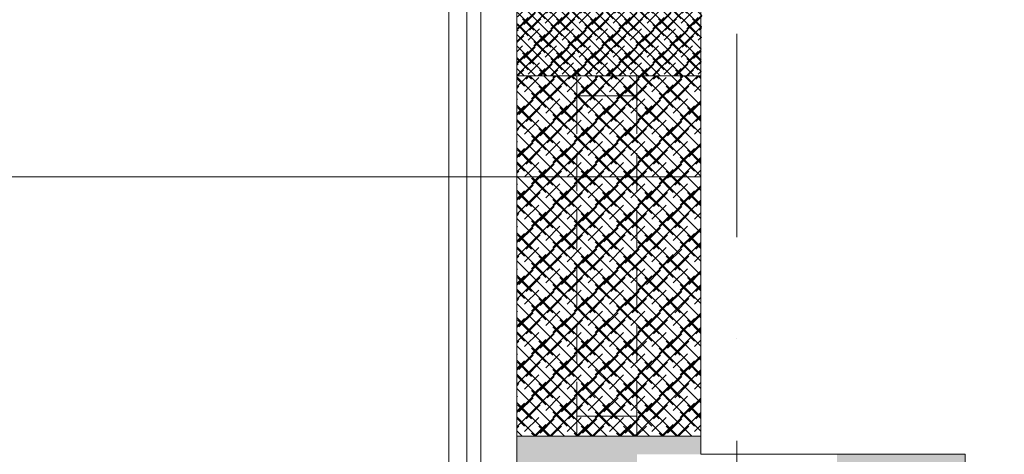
# Model space of a CAD drawing. Header units: millimetres. Extents: x -916886 to 3713765, y -2985421 to 1675785.
# Tile 242 of 656: x 4209 to 6668, y 28150 to 29235. Entities that reach past the tile are written whole.
import ezdxf
from ezdxf.enums import TextEntityAlignment as Align

# ---------------------------------------------------------------- set-up
doc = ezdxf.new("R2010")
doc.units = ezdxf.units.MM
for name, pattern in [('CENTERX2', [101.6, 63.5, -12.7, 12.7, -12.7]), ('DASHDOT', [25.4, 12.7, -6.35, 0, -6.35]), ('HIDDEN', [9.525, 6.35, -3.175])]:
    doc.linetypes.add(name, pattern=pattern)
for name, color, linetype, lineweight in [('A99_N_kce-rez-sil', 6, 'Continuous', 18), ('A99_N_kce-rez-ten', 1, 'Continuous', 9), ('A99_N_osy', 1, 'CENTERX2', 9), ('A99_N_sraf', 252, 'Continuous', 0), ('A99_N_sraf @ 200 VP1', 252, 'Continuous', 0), ('A99_N_sraf @ 200 VP10', 252, 'Continuous', 0), ('A99_N_sraf @ 200 VP11', 252, 'Continuous', 0), ('A99_N_sraf @ 200 VP12', 252, 'Continuous', 0), ('A99_N_sraf @ 200 VP13', 252, 'Continuous', 0), ('A99_N_sraf @ 200 VP14', 252, 'Continuous', 0), ('A99_N_sraf @ 200 VP15', 252, 'Continuous', 0), ('A99_N_sraf @ 200 VP16', 252, 'Continuous', 0), ('A99_N_sraf @ 200 VP17', 252, 'Continuous', 0), ('A99_N_sraf @ 200 VP18', 252, 'Continuous', 0), ('A99_N_sraf @ 200 VP19', 252, 'Continuous', 0), ('A99_N_sraf @ 200 VP2', 252, 'Continuous', 0), ('A99_N_sraf @ 200 VP20', 252, 'Continuous', 0), ('A99_N_sraf @ 200 VP21', 252, 'Continuous', 0), ('A99_N_sraf @ 200 VP22', 252, 'Continuous', 0), ('A99_N_sraf @ 200 VP23', 252, 'Continuous', 0), ('A99_N_sraf @ 200 VP24', 252, 'Continuous', 0), ('A99_N_sraf @ 200 VP25', 252, 'Continuous', 0), ('A99_N_sraf @ 200 VP26', 252, 'Continuous', 0), ('A99_N_sraf @ 200 VP27', 252, 'Continuous', 0), ('A99_N_sraf @ 200 VP28', 252, 'Continuous', 0), ('A99_N_sraf @ 200 VP3', 252, 'Continuous', 0), ('A99_N_sraf @ 200 VP31', 252, 'Continuous', 0), ('A99_N_sraf @ 200 VP32', 252, 'Continuous', 0), ('A99_N_sraf @ 200 VP33', 252, 'Continuous', 0), ('A99_N_sraf @ 200 VP34', 252, 'Continuous', 0), ('A99_N_sraf @ 200 VP35', 252, 'Continuous', 0), ('A99_N_sraf @ 200 VP36', 252, 'Continuous', 0), ('A99_N_sraf @ 200 VP37', 252, 'Continuous', 0), ('A99_N_sraf @ 200 VP38', 252, 'Continuous', 0), ('A99_N_sraf @ 200 VP39', 252, 'Continuous', 0), ('A99_N_sraf @ 200 VP4', 252, 'Continuous', 0), ('A99_N_sraf @ 200 VP40', 252, 'Continuous', 0), ('A99_N_sraf @ 200 VP41', 252, 'Continuous', 0), ('A99_N_sraf @ 200 VP42', 252, 'Continuous', 0), ('A99_N_sraf @ 200 VP43', 252, 'Continuous', 0), ('A99_N_sraf @ 200 VP44', 252, 'Continuous', 0), ('A99_N_sraf @ 200 VP45', 252, 'Continuous', 0), ('A99_N_sraf @ 200 VP47', 252, 'Continuous', 0), ('A99_N_sraf @ 200 VP48', 252, 'Continuous', 0), ('A99_N_sraf @ 200 VP49', 252, 'Continuous', 0), ('A99_N_sraf @ 200 VP50', 252, 'Continuous', 0), ('A99_N_sraf @ 200 VP6', 252, 'Continuous', 0), ('A99_N_sraf @ 200 VP7', 252, 'Continuous', 0), ('A99_N_sraf @ 200 VP8', 252, 'Continuous', 0), ('A99_N_sraf @ 200 VP9', 252, 'Continuous', 0), ('A99_N_sraf @ 200 VPModel', 252, 'Continuous', 0), ('A99_N_sraf @ 50 (1)', 252, 'Continuous', 0), ('A99_N_znaceni 200', 5, 'Continuous', 5), ('A99_S_kce-demolice', 30, 'Continuous', 20), ('A99_S_kce-rez-sil', 7, 'Continuous', 15), ('A99_S_sloupy', 7, 'Continuous', 5), ('A99_S_sraf', 252, 'Continuous', 9), ('A99_S_sraf @ 200 VP1', 252, 'Continuous', 9), ('A99_S_sraf @ 200 VP10', 252, 'Continuous', 9), ('A99_S_sraf @ 200 VP11', 252, 'Continuous', 9), ('A99_S_sraf @ 200 VP12', 252, 'Continuous', 9), ('A99_S_sraf @ 200 VP13', 252, 'Continuous', 9), ('A99_S_sraf @ 200 VP14', 252, 'Continuous', 9), ('A99_S_sraf @ 200 VP15', 252, 'Continuous', 9), ('A99_S_sraf @ 200 VP16', 252, 'Continuous', 9), ('A99_S_sraf @ 200 VP17', 252, 'Continuous', 9), ('A99_S_sraf @ 200 VP18', 252, 'Continuous', 9), ('A99_S_sraf @ 200 VP19', 252, 'Continuous', 9), ('A99_S_sraf @ 200 VP2', 252, 'Continuous', 9), ('A99_S_sraf @ 200 VP20', 252, 'Continuous', 9), ('A99_S_sraf @ 200 VP21', 252, 'Continuous', 9), ('A99_S_sraf @ 200 VP22', 252, 'Continuous', 9), ('A99_S_sraf @ 200 VP23', 252, 'Continuous', 9), ('A99_S_sraf @ 200 VP24', 252, 'Continuous', 9), ('A99_S_sraf @ 200 VP25', 252, 'Continuous', 9), ('A99_S_sraf @ 200 VP26', 252, 'Continuous', 9), ('A99_S_sraf @ 200 VP27', 252, 'Continuous', 9), ('A99_S_sraf @ 200 VP28', 252, 'Continuous', 9), ('A99_S_sraf @ 200 VP3', 252, 'Continuous', 9), ('A99_S_sraf @ 200 VP31', 252, 'Continuous', 9), ('A99_S_sraf @ 200 VP32', 252, 'Continuous', 9), ('A99_S_sraf @ 200 VP33', 252, 'Continuous', 9), ('A99_S_sraf @ 200 VP34', 252, 'Continuous', 9), ('A99_S_sraf @ 200 VP35', 252, 'Continuous', 9), ('A99_S_sraf @ 200 VP36', 252, 'Continuous', 9), ('A99_S_sraf @ 200 VP37', 252, 'Continuous', 9), ('A99_S_sraf @ 200 VP38', 252, 'Continuous', 9), ('A99_S_sraf @ 200 VP39', 252, 'Continuous', 9), ('A99_S_sraf @ 200 VP4', 252, 'Continuous', 9), ('A99_S_sraf @ 200 VP40', 252, 'Continuous', 9), ('A99_S_sraf @ 200 VP41', 252, 'Continuous', 9), ('A99_S_sraf @ 200 VP42', 252, 'Continuous', 9), ('A99_S_sraf @ 200 VP43', 252, 'Continuous', 9), ('A99_S_sraf @ 200 VP44', 252, 'Continuous', 9), ('A99_S_sraf @ 200 VP45', 252, 'Continuous', 9), ('A99_S_sraf @ 200 VP47', 252, 'Continuous', 9), ('A99_S_sraf @ 200 VP48', 252, 'Continuous', 9), ('A99_S_sraf @ 200 VP49', 252, 'Continuous', 9), ('A99_S_sraf @ 200 VP50', 252, 'Continuous', 9), ('A99_S_sraf @ 200 VP6', 252, 'Continuous', 9), ('A99_S_sraf @ 200 VP7', 252, 'Continuous', 9), ('A99_S_sraf @ 200 VP8', 252, 'Continuous', 9), ('A99_S_sraf @ 200 VP9', 252, 'Continuous', 9), ('A99_S_sraf @ 200 VPModel', 252, 'Continuous', 9), ('A99_S_sraf @ 50 (1)', 252, 'Continuous', 9)]:
    doc.layers.add(name, color=color, linetype=linetype, lineweight=lineweight)
doc.styles.add('A99_popis', font='isocpeur.ttf')
doc.linetypes.add('IZOLACE', pattern='A,0.00254,-2.54,[134,ltypeshp.shx,S=2.54,R=0,X=-2.54,Y=0],-5.08,[134,ltypeshp.shx,S=2.54,R=180,X=2.54,Y=0],-2.54', length=10.16254)
pattern_1 = [(45, (0, 0), (-53.033, 53.033), []), (45, (35.355, 0), (-53.033, 53.033), []), (135, (60.03, 7), (-53.033, -53.033), [50, -25]), (135, (77.71, 24.675), (-53.033, -53.033), [50, -25])]
pattern_2 = [(315, (0, 0), (53.033, 53.033), []), (315, (8e-15, -35.355), (53.033, 53.033), []), (45, (7, -60.03), (-53.033, 53.033), [50, -25]), (45, (24.675, -77.71), (-53.033, 53.033), [50, -25])]
pattern_3 = [(135, (0, 0), (-53.033, -53.033), []), (135, (-2e-14, 35.355), (-53.033, -53.033), []), (225, (-7, 60.03), (53.033, -53.033), [50, -25]), (225, (-24.675, 77.71), (53.033, -53.033), [50, -25])]
pattern_4 = [(45, (0, 0), (-42.42641, 42.42641), []), (45, (28.284, 0), (-42.42641, 42.42641), []), (135, (48.024, 5.6), (-42.42641, -42.42641), [40, -20]), (135, (62.166, 19.74), (-42.42641, -42.42641), [40, -20])]
pattern_5 = [(315, (0, 0), (42.42641, 42.42641), []), (315, (6e-15, -28.284), (42.42641, 42.42641), []), (45, (5.6, -48.024), (-42.42641, 42.42641), [40, -20]), (45, (19.74, -62.166), (-42.42641, 42.42641), [40, -20])]
pattern_6 = [(135, (0, 0), (-42.42641, -42.42641), []), (135, (-1e-14, 28.284), (-42.42641, -42.42641), []), (225, (-5.6, 48.024), (42.42641, -42.42641), [40, -20]), (225, (-19.74, 62.166), (42.42641, -42.42641), [40, -20])]

# ---------------------------------------------------------------- blocks, each defined once
blk = doc.blocks.new('*U98')
at = {"color": 0}
blk.add_line((4.436, -0.005), (19.134, -0.005), dxfattribs=at)
at = {"color": 0, "linetype": 'ByBlock', "style": 'A99_popis', "width": 0.953108}
blk.add_attdef('SKLADBA', text='', height=3, rotation=0.0103, dxfattribs=at).set_placement((-2.863, -1.506), (2.855, -1.505), align=Align.FIT)
blk = doc.blocks.new('*U2395')
at = {"layer": 'A99_N_sraf @ 200 VP1', "linetype": 'Continuous', "lineweight": 0, "transparency": 33554687}
h = blk.add_hatch(dxfattribs=at)
h.set_pattern_fill('ZDIVO-PLYNOSILIK', color=150, scale=25)
h.set_pattern_definition(pattern_1)
h.paths.add_polyline_path([(5450, 29095), (5910, 29095), (5910, 28195), (5450, 28195)])
at = {"layer": 'A99_N_sraf @ 200 VP10', "linetype": 'Continuous', "lineweight": 0, "transparency": 33554687}
h = blk.add_hatch(dxfattribs=at)
h.set_pattern_fill('ZDIVO-PLYNOSILIK', color=150, scale=25)
h.set_pattern_definition(pattern_1)
h.paths.add_polyline_path([(5450, 29095), (5910, 29095), (5910, 28195), (5450, 28195)])
at = {"layer": 'A99_N_sraf @ 200 VP11', "linetype": 'Continuous', "lineweight": 0, "transparency": 33554687}
h = blk.add_hatch(dxfattribs=at)
h.set_pattern_fill('ZDIVO-PLYNOSILIK', color=150, scale=25)
h.set_pattern_definition(pattern_2)
h.paths.add_polyline_path([(5450, 29095), (5910, 29095), (5910, 28195), (5450, 28195)])
at = {"layer": 'A99_N_sraf @ 200 VP12', "linetype": 'Continuous', "lineweight": 0, "transparency": 33554687}
h = blk.add_hatch(dxfattribs=at)
h.set_pattern_fill('ZDIVO-PLYNOSILIK', color=150, scale=25)
h.set_pattern_definition(pattern_1)
h.paths.add_polyline_path([(5450, 29095), (5910, 29095), (5910, 28195), (5450, 28195)])
at = {"layer": 'A99_N_sraf @ 200 VP13', "linetype": 'Continuous', "lineweight": 0, "transparency": 33554687}
h = blk.add_hatch(dxfattribs=at)
h.set_pattern_fill('ZDIVO-PLYNOSILIK', color=150, scale=25)
h.set_pattern_definition(pattern_1)
h.paths.add_polyline_path([(5450, 29095), (5910, 29095), (5910, 28195), (5450, 28195)])
at = {"layer": 'A99_N_sraf @ 200 VP14', "linetype": 'Continuous', "lineweight": 0, "transparency": 33554687}
h = blk.add_hatch(dxfattribs=at)
h.set_pattern_fill('ZDIVO-PLYNOSILIK', color=150, scale=25)
h.set_pattern_definition(pattern_2)
h.paths.add_polyline_path([(5450, 29095), (5910, 29095), (5910, 28195), (5450, 28195)])
at = {"layer": 'A99_N_sraf @ 200 VP15', "linetype": 'Continuous', "lineweight": 0, "transparency": 33554687}
h = blk.add_hatch(dxfattribs=at)
h.set_pattern_fill('ZDIVO-PLYNOSILIK', color=150, scale=25)
h.set_pattern_definition(pattern_1)
h.paths.add_polyline_path([(5450, 29095), (5910, 29095), (5910, 28195), (5450, 28195)])
at = {"layer": 'A99_N_sraf @ 200 VP16', "linetype": 'Continuous', "lineweight": 0, "transparency": 33554687}
h = blk.add_hatch(dxfattribs=at)
h.set_pattern_fill('ZDIVO-PLYNOSILIK', color=150, scale=25)
h.set_pattern_definition(pattern_3)
h.paths.add_polyline_path([(5450, 29095), (5910, 29095), (5910, 28195), (5450, 28195)])
at = {"layer": 'A99_N_sraf @ 200 VP17', "linetype": 'Continuous', "lineweight": 0, "transparency": 33554687}
h = blk.add_hatch(dxfattribs=at)
h.set_pattern_fill('ZDIVO-PLYNOSILIK', color=150, scale=25)
h.set_pattern_definition(pattern_2)
h.paths.add_polyline_path([(5450, 29095), (5910, 29095), (5910, 28195), (5450, 28195)])
at = {"layer": 'A99_N_sraf @ 200 VP18', "linetype": 'Continuous', "lineweight": 0, "transparency": 33554687}
h = blk.add_hatch(dxfattribs=at)
h.set_pattern_fill('ZDIVO-PLYNOSILIK', color=150, scale=25)
h.set_pattern_definition(pattern_1)
h.paths.add_polyline_path([(5450, 29095), (5910, 29095), (5910, 28195), (5450, 28195)])
at = {"layer": 'A99_N_sraf @ 200 VP19', "linetype": 'Continuous', "lineweight": 0, "transparency": 33554687}
h = blk.add_hatch(dxfattribs=at)
h.set_pattern_fill('ZDIVO-PLYNOSILIK', color=150, scale=25)
h.set_pattern_definition(pattern_1)
h.paths.add_polyline_path([(5450, 29095), (5910, 29095), (5910, 28195), (5450, 28195)])
at = {"layer": 'A99_N_sraf @ 200 VP2', "linetype": 'Continuous', "lineweight": 0, "transparency": 33554687}
h = blk.add_hatch(dxfattribs=at)
h.set_pattern_fill('ZDIVO-PLYNOSILIK', color=150, scale=25)
h.set_pattern_definition(pattern_1)
h.paths.add_polyline_path([(5450, 29095), (5910, 29095), (5910, 28195), (5450, 28195)])
at = {"layer": 'A99_N_sraf @ 200 VP20', "linetype": 'Continuous', "lineweight": 0, "transparency": 33554687}
h = blk.add_hatch(dxfattribs=at)
h.set_pattern_fill('ZDIVO-PLYNOSILIK', color=150, scale=25)
h.set_pattern_definition(pattern_3)
h.paths.add_polyline_path([(5450, 29095), (5910, 29095), (5910, 28195), (5450, 28195)])
at = {"layer": 'A99_N_sraf @ 200 VP21', "linetype": 'Continuous', "lineweight": 0, "transparency": 33554687}
h = blk.add_hatch(dxfattribs=at)
h.set_pattern_fill('ZDIVO-PLYNOSILIK', color=150, scale=25)
h.set_pattern_definition(pattern_2)
h.paths.add_polyline_path([(5450, 29095), (5910, 29095), (5910, 28195), (5450, 28195)])
at = {"layer": 'A99_N_sraf @ 200 VP22', "linetype": 'Continuous', "lineweight": 0, "transparency": 33554687}
h = blk.add_hatch(dxfattribs=at)
h.set_pattern_fill('ZDIVO-PLYNOSILIK', color=150, scale=25)
h.set_pattern_definition(pattern_1)
h.paths.add_polyline_path([(5450, 29095), (5910, 29095), (5910, 28195), (5450, 28195)])
at = {"layer": 'A99_N_sraf @ 200 VP23', "linetype": 'Continuous', "lineweight": 0, "transparency": 33554687}
h = blk.add_hatch(dxfattribs=at)
h.set_pattern_fill('ZDIVO-PLYNOSILIK', color=150, scale=25)
h.set_pattern_definition(pattern_1)
h.paths.add_polyline_path([(5450, 29095), (5910, 29095), (5910, 28195), (5450, 28195)])
at = {"layer": 'A99_N_sraf @ 200 VP24', "linetype": 'Continuous', "lineweight": 0, "transparency": 33554687}
h = blk.add_hatch(dxfattribs=at)
h.set_pattern_fill('ZDIVO-PLYNOSILIK', color=150, scale=25)
h.set_pattern_definition(pattern_1)
h.paths.add_polyline_path([(5450, 29095), (5910, 29095), (5910, 28195), (5450, 28195)])
at = {"layer": 'A99_N_sraf @ 200 VP25', "linetype": 'Continuous', "lineweight": 0, "transparency": 33554687}
h = blk.add_hatch(dxfattribs=at)
h.set_pattern_fill('ZDIVO-PLYNOSILIK', color=150, scale=25)
h.set_pattern_definition(pattern_3)
h.paths.add_polyline_path([(5450, 29095), (5910, 29095), (5910, 28195), (5450, 28195)])
at = {"layer": 'A99_N_sraf @ 200 VP26', "linetype": 'Continuous', "lineweight": 0, "transparency": 33554687}
h = blk.add_hatch(dxfattribs=at)
h.set_pattern_fill('ZDIVO-PLYNOSILIK', color=150, scale=25)
h.set_pattern_definition(pattern_1)
h.paths.add_polyline_path([(5450, 29095), (5910, 29095), (5910, 28195), (5450, 28195)])
at = {"layer": 'A99_N_sraf @ 200 VP27', "linetype": 'Continuous', "lineweight": 0, "transparency": 33554687}
h = blk.add_hatch(dxfattribs=at)
h.set_pattern_fill('ZDIVO-PLYNOSILIK', color=150, scale=25)
h.set_pattern_definition(pattern_1)
h.paths.add_polyline_path([(5450, 29095), (5910, 29095), (5910, 28195), (5450, 28195)])
at = {"layer": 'A99_N_sraf @ 200 VP28', "linetype": 'Continuous', "lineweight": 0, "transparency": 33554687}
h = blk.add_hatch(dxfattribs=at)
h.set_pattern_fill('ZDIVO-PLYNOSILIK', color=150, scale=25)
h.set_pattern_definition(pattern_1)
h.paths.add_polyline_path([(5450, 29095), (5910, 29095), (5910, 28195), (5450, 28195)])
at = {"layer": 'A99_N_sraf @ 200 VP3', "linetype": 'Continuous', "lineweight": 0, "transparency": 33554687}
h = blk.add_hatch(dxfattribs=at)
h.set_pattern_fill('ZDIVO-PLYNOSILIK', color=150, scale=25)
h.set_pattern_definition(pattern_1)
h.paths.add_polyline_path([(5450, 29095), (5910, 29095), (5910, 28195), (5450, 28195)])
at = {"layer": 'A99_N_sraf @ 200 VP31', "linetype": 'Continuous', "lineweight": 0, "transparency": 33554687}
h = blk.add_hatch(dxfattribs=at)
h.set_pattern_fill('ZDIVO-PLYNOSILIK', color=150, scale=25)
h.set_pattern_definition(pattern_1)
h.paths.add_polyline_path([(5450, 29095), (5910, 29095), (5910, 28195), (5450, 28195)])
at = {"layer": 'A99_N_sraf @ 200 VP32', "linetype": 'Continuous', "lineweight": 0, "transparency": 33554687}
h = blk.add_hatch(dxfattribs=at)
h.set_pattern_fill('ZDIVO-PLYNOSILIK', color=150, scale=25)
h.set_pattern_definition(pattern_1)
h.paths.add_polyline_path([(5450, 29095), (5910, 29095), (5910, 28195), (5450, 28195)])
at = {"layer": 'A99_N_sraf @ 200 VP33', "linetype": 'Continuous', "lineweight": 0, "transparency": 33554687}
h = blk.add_hatch(dxfattribs=at)
h.set_pattern_fill('ZDIVO-PLYNOSILIK', color=150, scale=25)
h.set_pattern_definition(pattern_1)
h.paths.add_polyline_path([(5450, 29095), (5910, 29095), (5910, 28195), (5450, 28195)])
at = {"layer": 'A99_N_sraf @ 200 VP34', "linetype": 'Continuous', "lineweight": 0, "transparency": 33554687}
h = blk.add_hatch(dxfattribs=at)
h.set_pattern_fill('ZDIVO-PLYNOSILIK', color=150, scale=25)
h.set_pattern_definition(pattern_1)
h.paths.add_polyline_path([(5450, 29095), (5910, 29095), (5910, 28195), (5450, 28195)])
at = {"layer": 'A99_N_sraf @ 200 VP35', "linetype": 'Continuous', "lineweight": 0, "transparency": 33554687}
h = blk.add_hatch(dxfattribs=at)
h.set_pattern_fill('ZDIVO-PLYNOSILIK', color=150, scale=25)
h.set_pattern_definition(pattern_1)
h.paths.add_polyline_path([(5450, 29095), (5910, 29095), (5910, 28195), (5450, 28195)])
at = {"layer": 'A99_N_sraf @ 200 VP36', "linetype": 'Continuous', "lineweight": 0, "transparency": 33554687}
h = blk.add_hatch(dxfattribs=at)
h.set_pattern_fill('ZDIVO-PLYNOSILIK', color=150, scale=25)
h.set_pattern_definition(pattern_1)
h.paths.add_polyline_path([(5450, 29095), (5910, 29095), (5910, 28195), (5450, 28195)])
at = {"layer": 'A99_N_sraf @ 200 VP37', "linetype": 'Continuous', "lineweight": 0, "transparency": 33554687}
h = blk.add_hatch(dxfattribs=at)
h.set_pattern_fill('ZDIVO-PLYNOSILIK', color=150, scale=25)
h.set_pattern_definition(pattern_1)
h.paths.add_polyline_path([(5450, 29095), (5910, 29095), (5910, 28195), (5450, 28195)])
at = {"layer": 'A99_N_sraf @ 200 VP38', "linetype": 'Continuous', "lineweight": 0, "transparency": 33554687}
h = blk.add_hatch(dxfattribs=at)
h.set_pattern_fill('ZDIVO-PLYNOSILIK', color=150, scale=25)
h.set_pattern_definition(pattern_1)
h.paths.add_polyline_path([(5450, 29095), (5910, 29095), (5910, 28195), (5450, 28195)])
at = {"layer": 'A99_N_sraf @ 200 VP39', "linetype": 'Continuous', "lineweight": 0, "transparency": 33554687}
h = blk.add_hatch(dxfattribs=at)
h.set_pattern_fill('ZDIVO-PLYNOSILIK', color=150, scale=25)
h.set_pattern_definition(pattern_1)
h.paths.add_polyline_path([(5450, 29095), (5910, 29095), (5910, 28195), (5450, 28195)])
at = {"layer": 'A99_N_sraf @ 200 VP4', "linetype": 'Continuous', "lineweight": 0, "transparency": 33554687}
h = blk.add_hatch(dxfattribs=at)
h.set_pattern_fill('ZDIVO-PLYNOSILIK', color=150, scale=25)
h.set_pattern_definition(pattern_1)
h.paths.add_polyline_path([(5450, 29095), (5910, 29095), (5910, 28195), (5450, 28195)])
at = {"layer": 'A99_N_sraf @ 200 VP40', "linetype": 'Continuous', "lineweight": 0, "transparency": 33554687}
h = blk.add_hatch(dxfattribs=at)
h.set_pattern_fill('ZDIVO-PLYNOSILIK', color=150, scale=25)
h.set_pattern_definition(pattern_1)
h.paths.add_polyline_path([(5450, 29095), (5910, 29095), (5910, 28195), (5450, 28195)])
at = {"layer": 'A99_N_sraf @ 200 VP41', "linetype": 'Continuous', "lineweight": 0, "transparency": 33554687}
h = blk.add_hatch(dxfattribs=at)
h.set_pattern_fill('ZDIVO-PLYNOSILIK', color=150, scale=25)
h.set_pattern_definition(pattern_1)
h.paths.add_polyline_path([(5450, 29095), (5910, 29095), (5910, 28195), (5450, 28195)])
at = {"layer": 'A99_N_sraf @ 200 VP42', "linetype": 'Continuous', "lineweight": 0, "transparency": 33554687}
h = blk.add_hatch(dxfattribs=at)
h.set_pattern_fill('ZDIVO-PLYNOSILIK', color=150, scale=25)
h.set_pattern_definition(pattern_1)
h.paths.add_polyline_path([(5450, 29095), (5910, 29095), (5910, 28195), (5450, 28195)])
at = {"layer": 'A99_N_sraf @ 200 VP43', "linetype": 'Continuous', "lineweight": 0, "transparency": 33554687}
h = blk.add_hatch(dxfattribs=at)
h.set_pattern_fill('ZDIVO-PLYNOSILIK', color=150, scale=25)
h.set_pattern_definition(pattern_1)
h.paths.add_polyline_path([(5450, 29095), (5910, 29095), (5910, 28195), (5450, 28195)])
at = {"layer": 'A99_N_sraf @ 200 VP44', "linetype": 'Continuous', "lineweight": 0, "transparency": 33554687}
h = blk.add_hatch(dxfattribs=at)
h.set_pattern_fill('ZDIVO-PLYNOSILIK', color=150, scale=25)
h.set_pattern_definition(pattern_1)
h.paths.add_polyline_path([(5450, 29095), (5910, 29095), (5910, 28195), (5450, 28195)])
at = {"layer": 'A99_N_sraf @ 200 VP45', "linetype": 'Continuous', "lineweight": 0, "transparency": 33554687}
h = blk.add_hatch(dxfattribs=at)
h.set_pattern_fill('ZDIVO-PLYNOSILIK', color=150, scale=25)
h.set_pattern_definition([(315, (0, 0), (53.033, 53.033), []), (315, (-8e-15, -35.355), (53.033, 53.033), []), (45, (7, -60.03), (-53.033, 53.033), [50, -25]), (45, (24.675, -77.71), (-53.033, 53.033), [50, -25])])
h.paths.add_polyline_path([(5450, 29095), (5910, 29095), (5910, 28195), (5450, 28195)])
at = {"layer": 'A99_N_sraf @ 200 VP47', "linetype": 'Continuous', "lineweight": 0, "transparency": 33554687}
h = blk.add_hatch(dxfattribs=at)
h.set_pattern_fill('ZDIVO-PLYNOSILIK', color=150, scale=25)
h.set_pattern_definition(pattern_3)
h.paths.add_polyline_path([(5450, 29095), (5910, 29095), (5910, 28195), (5450, 28195)])
at = {"layer": 'A99_N_sraf @ 200 VP48', "linetype": 'Continuous', "lineweight": 0, "transparency": 33554687}
h = blk.add_hatch(dxfattribs=at)
h.set_pattern_fill('ZDIVO-PLYNOSILIK', color=150, scale=25)
h.set_pattern_definition(pattern_1)
h.paths.add_polyline_path([(5450, 29095), (5910, 29095), (5910, 28195), (5450, 28195)])
at = {"layer": 'A99_N_sraf @ 200 VP49', "linetype": 'Continuous', "lineweight": 0, "transparency": 33554687}
h = blk.add_hatch(dxfattribs=at)
h.set_pattern_fill('ZDIVO-PLYNOSILIK', color=150, scale=25)
h.set_pattern_definition(pattern_1)
h.paths.add_polyline_path([(5450, 29095), (5910, 29095), (5910, 28195), (5450, 28195)])
at = {"layer": 'A99_N_sraf @ 200 VP50', "linetype": 'Continuous', "lineweight": 0, "transparency": 33554687}
h = blk.add_hatch(dxfattribs=at)
h.set_pattern_fill('ZDIVO-PLYNOSILIK', color=150, scale=25)
h.set_pattern_definition(pattern_1)
h.paths.add_polyline_path([(5450, 29095), (5910, 29095), (5910, 28195), (5450, 28195)])
at = {"layer": 'A99_N_sraf @ 200 VP6', "linetype": 'Continuous', "lineweight": 0, "transparency": 33554687}
h = blk.add_hatch(dxfattribs=at)
h.set_pattern_fill('ZDIVO-PLYNOSILIK', color=150, scale=25)
h.set_pattern_definition(pattern_1)
h.paths.add_polyline_path([(5450, 29095), (5910, 29095), (5910, 28195), (5450, 28195)])
at = {"layer": 'A99_N_sraf @ 200 VP7', "linetype": 'Continuous', "lineweight": 0, "transparency": 33554687}
h = blk.add_hatch(dxfattribs=at)
h.set_pattern_fill('ZDIVO-PLYNOSILIK', color=150, scale=25)
h.set_pattern_definition(pattern_1)
h.paths.add_polyline_path([(5450, 29095), (5910, 29095), (5910, 28195), (5450, 28195)])
at = {"layer": 'A99_N_sraf @ 200 VP8', "linetype": 'Continuous', "lineweight": 0, "transparency": 33554687}
h = blk.add_hatch(dxfattribs=at)
h.set_pattern_fill('ZDIVO-PLYNOSILIK', color=150, scale=25)
h.set_pattern_definition(pattern_1)
h.paths.add_polyline_path([(5450, 29095), (5910, 29095), (5910, 28195), (5450, 28195)])
at = {"layer": 'A99_N_sraf @ 200 VP9', "linetype": 'Continuous', "lineweight": 0, "transparency": 33554687}
h = blk.add_hatch(dxfattribs=at)
h.set_pattern_fill('ZDIVO-PLYNOSILIK', color=150, scale=25)
h.set_pattern_definition(pattern_1)
h.paths.add_polyline_path([(5450, 29095), (5910, 29095), (5910, 28195), (5450, 28195)])
at = {"layer": 'A99_N_sraf @ 200 VPModel', "linetype": 'Continuous', "lineweight": 0, "transparency": 33554687}
h = blk.add_hatch(dxfattribs=at)
h.set_pattern_fill('ZDIVO-PLYNOSILIK', color=150, scale=25)
h.set_pattern_definition(pattern_1)
h.paths.add_polyline_path([(5450, 29095), (5910, 29095), (5910, 28195), (5450, 28195)])
at = {"layer": 'A99_N_sraf @ 50 (1)', "linetype": 'Continuous', "lineweight": 0, "transparency": 33554687}
h = blk.add_hatch(dxfattribs=at)
h.set_pattern_fill('ZDIVO-PLYNOSILIK', color=150, scale=25)
h.set_pattern_definition(pattern_1)
h.paths.add_polyline_path([(5450, 29095), (5910, 29095), (5910, 28195), (5450, 28195)])
blk = doc.blocks.new('*U2515')
at = {"layer": 'A99_S_sraf @ 200 VP1', "linetype": 'Continuous', "lineweight": 0, "transparency": 33554585}
h = blk.add_hatch(dxfattribs=at)
h.set_pattern_fill('ZDIVO-PLYNOSILIK', color=256, scale=20)
h.set_pattern_definition(pattern_4)
h.paths.add_polyline_path([(5915, 29460), (5455, 29460), (5450, 29095), (5910, 29095)])
at = {"layer": 'A99_S_sraf @ 200 VP10', "linetype": 'Continuous', "lineweight": 0, "transparency": 33554585}
h = blk.add_hatch(dxfattribs=at)
h.set_pattern_fill('ZDIVO-PLYNOSILIK', color=256, scale=20)
h.set_pattern_definition(pattern_4)
h.paths.add_polyline_path([(5915, 29460), (5455, 29460), (5450, 29095), (5910, 29095)])
at = {"layer": 'A99_S_sraf @ 200 VP11', "linetype": 'Continuous', "lineweight": 0, "transparency": 33554585}
h = blk.add_hatch(dxfattribs=at)
h.set_pattern_fill('ZDIVO-PLYNOSILIK', color=256, scale=20)
h.set_pattern_definition(pattern_5)
h.paths.add_polyline_path([(5915, 29460), (5455, 29460), (5450, 29095), (5910, 29095)])
at = {"layer": 'A99_S_sraf @ 200 VP12', "linetype": 'Continuous', "lineweight": 0, "transparency": 33554585}
h = blk.add_hatch(dxfattribs=at)
h.set_pattern_fill('ZDIVO-PLYNOSILIK', color=256, scale=20)
h.set_pattern_definition(pattern_4)
h.paths.add_polyline_path([(5915, 29460), (5455, 29460), (5450, 29095), (5910, 29095)])
at = {"layer": 'A99_S_sraf @ 200 VP13', "linetype": 'Continuous', "lineweight": 0, "transparency": 33554585}
h = blk.add_hatch(dxfattribs=at)
h.set_pattern_fill('ZDIVO-PLYNOSILIK', color=256, scale=20)
h.set_pattern_definition(pattern_4)
h.paths.add_polyline_path([(5915, 29460), (5455, 29460), (5450, 29095), (5910, 29095)])
at = {"layer": 'A99_S_sraf @ 200 VP14', "linetype": 'Continuous', "lineweight": 0, "transparency": 33554585}
h = blk.add_hatch(dxfattribs=at)
h.set_pattern_fill('ZDIVO-PLYNOSILIK', color=256, scale=20)
h.set_pattern_definition(pattern_5)
h.paths.add_polyline_path([(5915, 29460), (5455, 29460), (5450, 29095), (5910, 29095)])
at = {"layer": 'A99_S_sraf @ 200 VP15', "linetype": 'Continuous', "lineweight": 0, "transparency": 33554585}
h = blk.add_hatch(dxfattribs=at)
h.set_pattern_fill('ZDIVO-PLYNOSILIK', color=256, scale=20)
h.set_pattern_definition(pattern_4)
h.paths.add_polyline_path([(5915, 29460), (5455, 29460), (5450, 29095), (5910, 29095)])
at = {"layer": 'A99_S_sraf @ 200 VP16', "linetype": 'Continuous', "lineweight": 0, "transparency": 33554585}
h = blk.add_hatch(dxfattribs=at)
h.set_pattern_fill('ZDIVO-PLYNOSILIK', color=256, scale=20)
h.set_pattern_definition(pattern_6)
h.paths.add_polyline_path([(5915, 29460), (5455, 29460), (5450, 29095), (5910, 29095)])
at = {"layer": 'A99_S_sraf @ 200 VP17', "linetype": 'Continuous', "lineweight": 0, "transparency": 33554585}
h = blk.add_hatch(dxfattribs=at)
h.set_pattern_fill('ZDIVO-PLYNOSILIK', color=256, scale=20)
h.set_pattern_definition(pattern_5)
h.paths.add_polyline_path([(5915, 29460), (5455, 29460), (5450, 29095), (5910, 29095)])
at = {"layer": 'A99_S_sraf @ 200 VP18', "linetype": 'Continuous', "lineweight": 0, "transparency": 33554585}
h = blk.add_hatch(dxfattribs=at)
h.set_pattern_fill('ZDIVO-PLYNOSILIK', color=256, scale=20)
h.set_pattern_definition(pattern_4)
h.paths.add_polyline_path([(5915, 29460), (5455, 29460), (5450, 29095), (5910, 29095)])
at = {"layer": 'A99_S_sraf @ 200 VP19', "linetype": 'Continuous', "lineweight": 0, "transparency": 33554585}
h = blk.add_hatch(dxfattribs=at)
h.set_pattern_fill('ZDIVO-PLYNOSILIK', color=256, scale=20)
h.set_pattern_definition(pattern_4)
h.paths.add_polyline_path([(5915, 29460), (5455, 29460), (5450, 29095), (5910, 29095)])
at = {"layer": 'A99_S_sraf @ 200 VP2', "linetype": 'Continuous', "lineweight": 0, "transparency": 33554585}
h = blk.add_hatch(dxfattribs=at)
h.set_pattern_fill('ZDIVO-PLYNOSILIK', color=256, scale=20)
h.set_pattern_definition(pattern_4)
h.paths.add_polyline_path([(5915, 29460), (5455, 29460), (5450, 29095), (5910, 29095)])
at = {"layer": 'A99_S_sraf @ 200 VP20', "linetype": 'Continuous', "lineweight": 0, "transparency": 33554585}
h = blk.add_hatch(dxfattribs=at)
h.set_pattern_fill('ZDIVO-PLYNOSILIK', color=256, scale=20)
h.set_pattern_definition(pattern_6)
h.paths.add_polyline_path([(5915, 29460), (5455, 29460), (5450, 29095), (5910, 29095)])
at = {"layer": 'A99_S_sraf @ 200 VP21', "linetype": 'Continuous', "lineweight": 0, "transparency": 33554585}
h = blk.add_hatch(dxfattribs=at)
h.set_pattern_fill('ZDIVO-PLYNOSILIK', color=256, scale=20)
h.set_pattern_definition(pattern_5)
h.paths.add_polyline_path([(5915, 29460), (5455, 29460), (5450, 29095), (5910, 29095)])
at = {"layer": 'A99_S_sraf @ 200 VP22', "linetype": 'Continuous', "lineweight": 0, "transparency": 33554585}
h = blk.add_hatch(dxfattribs=at)
h.set_pattern_fill('ZDIVO-PLYNOSILIK', color=256, scale=20)
h.set_pattern_definition(pattern_4)
h.paths.add_polyline_path([(5915, 29460), (5455, 29460), (5450, 29095), (5910, 29095)])
at = {"layer": 'A99_S_sraf @ 200 VP23', "linetype": 'Continuous', "lineweight": 0, "transparency": 33554585}
h = blk.add_hatch(dxfattribs=at)
h.set_pattern_fill('ZDIVO-PLYNOSILIK', color=256, scale=20)
h.set_pattern_definition(pattern_4)
h.paths.add_polyline_path([(5915, 29460), (5455, 29460), (5450, 29095), (5910, 29095)])
at = {"layer": 'A99_S_sraf @ 200 VP24', "linetype": 'Continuous', "lineweight": 0, "transparency": 33554585}
h = blk.add_hatch(dxfattribs=at)
h.set_pattern_fill('ZDIVO-PLYNOSILIK', color=256, scale=20)
h.set_pattern_definition(pattern_4)
h.paths.add_polyline_path([(5915, 29460), (5455, 29460), (5450, 29095), (5910, 29095)])
at = {"layer": 'A99_S_sraf @ 200 VP25', "linetype": 'Continuous', "lineweight": 0, "transparency": 33554585}
h = blk.add_hatch(dxfattribs=at)
h.set_pattern_fill('ZDIVO-PLYNOSILIK', color=256, scale=20)
h.set_pattern_definition(pattern_6)
h.paths.add_polyline_path([(5915, 29460), (5455, 29460), (5450, 29095), (5910, 29095)])
at = {"layer": 'A99_S_sraf @ 200 VP26', "linetype": 'Continuous', "lineweight": 0, "transparency": 33554585}
h = blk.add_hatch(dxfattribs=at)
h.set_pattern_fill('ZDIVO-PLYNOSILIK', color=256, scale=20)
h.set_pattern_definition(pattern_4)
h.paths.add_polyline_path([(5915, 29460), (5455, 29460), (5450, 29095), (5910, 29095)])
at = {"layer": 'A99_S_sraf @ 200 VP27', "linetype": 'Continuous', "lineweight": 0, "transparency": 33554585}
h = blk.add_hatch(dxfattribs=at)
h.set_pattern_fill('ZDIVO-PLYNOSILIK', color=256, scale=20)
h.set_pattern_definition(pattern_4)
h.paths.add_polyline_path([(5915, 29460), (5455, 29460), (5450, 29095), (5910, 29095)])
at = {"layer": 'A99_S_sraf @ 200 VP28', "linetype": 'Continuous', "lineweight": 0, "transparency": 33554585}
h = blk.add_hatch(dxfattribs=at)
h.set_pattern_fill('ZDIVO-PLYNOSILIK', color=256, scale=20)
h.set_pattern_definition(pattern_4)
h.paths.add_polyline_path([(5915, 29460), (5455, 29460), (5450, 29095), (5910, 29095)])
at = {"layer": 'A99_S_sraf @ 200 VP3', "linetype": 'Continuous', "lineweight": 0, "transparency": 33554585}
h = blk.add_hatch(dxfattribs=at)
h.set_pattern_fill('ZDIVO-PLYNOSILIK', color=256, scale=20)
h.set_pattern_definition(pattern_4)
h.paths.add_polyline_path([(5915, 29460), (5455, 29460), (5450, 29095), (5910, 29095)])
at = {"layer": 'A99_S_sraf @ 200 VP31', "linetype": 'Continuous', "lineweight": 0, "transparency": 33554585}
h = blk.add_hatch(dxfattribs=at)
h.set_pattern_fill('ZDIVO-PLYNOSILIK', color=256, scale=20)
h.set_pattern_definition(pattern_4)
h.paths.add_polyline_path([(5915, 29460), (5455, 29460), (5450, 29095), (5910, 29095)])
at = {"layer": 'A99_S_sraf @ 200 VP32', "linetype": 'Continuous', "lineweight": 0, "transparency": 33554585}
h = blk.add_hatch(dxfattribs=at)
h.set_pattern_fill('ZDIVO-PLYNOSILIK', color=256, scale=20)
h.set_pattern_definition(pattern_4)
h.paths.add_polyline_path([(5915, 29460), (5455, 29460), (5450, 29095), (5910, 29095)])
at = {"layer": 'A99_S_sraf @ 200 VP33', "linetype": 'Continuous', "lineweight": 0, "transparency": 33554585}
h = blk.add_hatch(dxfattribs=at)
h.set_pattern_fill('ZDIVO-PLYNOSILIK', color=256, scale=20)
h.set_pattern_definition(pattern_4)
h.paths.add_polyline_path([(5915, 29460), (5455, 29460), (5450, 29095), (5910, 29095)])
at = {"layer": 'A99_S_sraf @ 200 VP34', "linetype": 'Continuous', "lineweight": 0, "transparency": 33554585}
h = blk.add_hatch(dxfattribs=at)
h.set_pattern_fill('ZDIVO-PLYNOSILIK', color=256, scale=20)
h.set_pattern_definition(pattern_4)
h.paths.add_polyline_path([(5915, 29460), (5455, 29460), (5450, 29095), (5910, 29095)])
at = {"layer": 'A99_S_sraf @ 200 VP35', "linetype": 'Continuous', "lineweight": 0, "transparency": 33554585}
h = blk.add_hatch(dxfattribs=at)
h.set_pattern_fill('ZDIVO-PLYNOSILIK', color=256, scale=20)
h.set_pattern_definition(pattern_4)
h.paths.add_polyline_path([(5915, 29460), (5455, 29460), (5450, 29095), (5910, 29095)])
at = {"layer": 'A99_S_sraf @ 200 VP36', "linetype": 'Continuous', "lineweight": 0, "transparency": 33554585}
h = blk.add_hatch(dxfattribs=at)
h.set_pattern_fill('ZDIVO-PLYNOSILIK', color=256, scale=20)
h.set_pattern_definition(pattern_4)
h.paths.add_polyline_path([(5915, 29460), (5455, 29460), (5450, 29095), (5910, 29095)])
at = {"layer": 'A99_S_sraf @ 200 VP37', "linetype": 'Continuous', "lineweight": 0, "transparency": 33554585}
h = blk.add_hatch(dxfattribs=at)
h.set_pattern_fill('ZDIVO-PLYNOSILIK', color=256, scale=20)
h.set_pattern_definition(pattern_4)
h.paths.add_polyline_path([(5915, 29460), (5455, 29460), (5450, 29095), (5910, 29095)])
at = {"layer": 'A99_S_sraf @ 200 VP38', "linetype": 'Continuous', "lineweight": 0, "transparency": 33554585}
h = blk.add_hatch(dxfattribs=at)
h.set_pattern_fill('ZDIVO-PLYNOSILIK', color=256, scale=20)
h.set_pattern_definition(pattern_4)
h.paths.add_polyline_path([(5915, 29460), (5455, 29460), (5450, 29095), (5910, 29095)])
at = {"layer": 'A99_S_sraf @ 200 VP39', "linetype": 'Continuous', "lineweight": 0, "transparency": 33554585}
h = blk.add_hatch(dxfattribs=at)
h.set_pattern_fill('ZDIVO-PLYNOSILIK', color=256, scale=20)
h.set_pattern_definition(pattern_4)
h.paths.add_polyline_path([(5915, 29460), (5455, 29460), (5450, 29095), (5910, 29095)])
at = {"layer": 'A99_S_sraf @ 200 VP4', "linetype": 'Continuous', "lineweight": 0, "transparency": 33554585}
h = blk.add_hatch(dxfattribs=at)
h.set_pattern_fill('ZDIVO-PLYNOSILIK', color=256, scale=20)
h.set_pattern_definition(pattern_4)
h.paths.add_polyline_path([(5915, 29460), (5455, 29460), (5450, 29095), (5910, 29095)])
at = {"layer": 'A99_S_sraf @ 200 VP40', "linetype": 'Continuous', "lineweight": 0, "transparency": 33554585}
h = blk.add_hatch(dxfattribs=at)
h.set_pattern_fill('ZDIVO-PLYNOSILIK', color=256, scale=20)
h.set_pattern_definition(pattern_4)
h.paths.add_polyline_path([(5915, 29460), (5455, 29460), (5450, 29095), (5910, 29095)])
at = {"layer": 'A99_S_sraf @ 200 VP41', "linetype": 'Continuous', "lineweight": 0, "transparency": 33554585}
h = blk.add_hatch(dxfattribs=at)
h.set_pattern_fill('ZDIVO-PLYNOSILIK', color=256, scale=20)
h.set_pattern_definition(pattern_4)
h.paths.add_polyline_path([(5915, 29460), (5455, 29460), (5450, 29095), (5910, 29095)])
at = {"layer": 'A99_S_sraf @ 200 VP42', "linetype": 'Continuous', "lineweight": 0, "transparency": 33554585}
h = blk.add_hatch(dxfattribs=at)
h.set_pattern_fill('ZDIVO-PLYNOSILIK', color=256, scale=20)
h.set_pattern_definition(pattern_4)
h.paths.add_polyline_path([(5915, 29460), (5455, 29460), (5450, 29095), (5910, 29095)])
at = {"layer": 'A99_S_sraf @ 200 VP43', "linetype": 'Continuous', "lineweight": 0, "transparency": 33554585}
h = blk.add_hatch(dxfattribs=at)
h.set_pattern_fill('ZDIVO-PLYNOSILIK', color=256, scale=20)
h.set_pattern_definition(pattern_4)
h.paths.add_polyline_path([(5915, 29460), (5455, 29460), (5450, 29095), (5910, 29095)])
at = {"layer": 'A99_S_sraf @ 200 VP44', "linetype": 'Continuous', "lineweight": 0, "transparency": 33554585}
h = blk.add_hatch(dxfattribs=at)
h.set_pattern_fill('ZDIVO-PLYNOSILIK', color=256, scale=20)
h.set_pattern_definition(pattern_4)
h.paths.add_polyline_path([(5915, 29460), (5455, 29460), (5450, 29095), (5910, 29095)])
at = {"layer": 'A99_S_sraf @ 200 VP45', "linetype": 'Continuous', "lineweight": 0, "transparency": 33554585}
h = blk.add_hatch(dxfattribs=at)
h.set_pattern_fill('ZDIVO-PLYNOSILIK', color=256, scale=20)
h.set_pattern_definition([(315, (0, 0), (42.42641, 42.42641), []), (315, (-6e-15, -28.284), (42.42641, 42.42641), []), (45, (5.6, -48.024), (-42.42641, 42.42641), [40, -20]), (45, (19.74, -62.166), (-42.42641, 42.42641), [40, -20])])
h.paths.add_polyline_path([(5915, 29460), (5455, 29460), (5450, 29095), (5910, 29095)])
at = {"layer": 'A99_S_sraf @ 200 VP47', "linetype": 'Continuous', "lineweight": 0, "transparency": 33554585}
h = blk.add_hatch(dxfattribs=at)
h.set_pattern_fill('ZDIVO-PLYNOSILIK', color=256, scale=20)
h.set_pattern_definition(pattern_6)
h.paths.add_polyline_path([(5915, 29460), (5455, 29460), (5450, 29095), (5910, 29095)])
at = {"layer": 'A99_S_sraf @ 200 VP48', "linetype": 'Continuous', "lineweight": 0, "transparency": 33554585}
h = blk.add_hatch(dxfattribs=at)
h.set_pattern_fill('ZDIVO-PLYNOSILIK', color=256, scale=20)
h.set_pattern_definition(pattern_4)
h.paths.add_polyline_path([(5915, 29460), (5455, 29460), (5450, 29095), (5910, 29095)])
at = {"layer": 'A99_S_sraf @ 200 VP49', "linetype": 'Continuous', "lineweight": 0, "transparency": 33554585}
h = blk.add_hatch(dxfattribs=at)
h.set_pattern_fill('ZDIVO-PLYNOSILIK', color=256, scale=20)
h.set_pattern_definition(pattern_4)
h.paths.add_polyline_path([(5915, 29460), (5455, 29460), (5450, 29095), (5910, 29095)])
at = {"layer": 'A99_S_sraf @ 200 VP50', "linetype": 'Continuous', "lineweight": 0, "transparency": 33554585}
h = blk.add_hatch(dxfattribs=at)
h.set_pattern_fill('ZDIVO-PLYNOSILIK', color=256, scale=20)
h.set_pattern_definition(pattern_4)
h.paths.add_polyline_path([(5915, 29460), (5455, 29460), (5450, 29095), (5910, 29095)])
at = {"layer": 'A99_S_sraf @ 200 VP6', "linetype": 'Continuous', "lineweight": 0, "transparency": 33554585}
h = blk.add_hatch(dxfattribs=at)
h.set_pattern_fill('ZDIVO-PLYNOSILIK', color=256, scale=20)
h.set_pattern_definition(pattern_4)
h.paths.add_polyline_path([(5915, 29460), (5455, 29460), (5450, 29095), (5910, 29095)])
at = {"layer": 'A99_S_sraf @ 200 VP7', "linetype": 'Continuous', "lineweight": 0, "transparency": 33554585}
h = blk.add_hatch(dxfattribs=at)
h.set_pattern_fill('ZDIVO-PLYNOSILIK', color=256, scale=20)
h.set_pattern_definition(pattern_4)
h.paths.add_polyline_path([(5915, 29460), (5455, 29460), (5450, 29095), (5910, 29095)])
at = {"layer": 'A99_S_sraf @ 200 VP8', "linetype": 'Continuous', "lineweight": 0, "transparency": 33554585}
h = blk.add_hatch(dxfattribs=at)
h.set_pattern_fill('ZDIVO-PLYNOSILIK', color=256, scale=20)
h.set_pattern_definition(pattern_4)
h.paths.add_polyline_path([(5915, 29460), (5455, 29460), (5450, 29095), (5910, 29095)])
at = {"layer": 'A99_S_sraf @ 200 VP9', "linetype": 'Continuous', "lineweight": 0, "transparency": 33554585}
h = blk.add_hatch(dxfattribs=at)
h.set_pattern_fill('ZDIVO-PLYNOSILIK', color=256, scale=20)
h.set_pattern_definition(pattern_4)
h.paths.add_polyline_path([(5915, 29460), (5455, 29460), (5450, 29095), (5910, 29095)])
at = {"layer": 'A99_S_sraf @ 200 VPModel', "linetype": 'Continuous', "lineweight": 0, "transparency": 33554585}
h = blk.add_hatch(dxfattribs=at)
h.set_pattern_fill('ZDIVO-PLYNOSILIK', color=256, scale=20)
h.set_pattern_definition(pattern_4)
h.paths.add_polyline_path([(5915, 29460), (5455, 29460), (5450, 29095), (5910, 29095)])
at = {"layer": 'A99_S_sraf @ 50 (1)', "linetype": 'Continuous', "lineweight": 0, "transparency": 33554585}
h = blk.add_hatch(dxfattribs=at)
h.set_pattern_fill('ZDIVO-PLYNOSILIK', color=256, scale=20)
h.set_pattern_definition(pattern_4)
h.paths.add_polyline_path([(5915, 29460), (5455, 29460), (5450, 29095), (5910, 29095)])

msp = doc.modelspace()

# ---------------------------------------------------------------- hatches: boundary and pattern name
at = {"layer": 'A99_S_sraf', "linetype": 'Continuous', "lineweight": 0, "transparency": 33554687}
h = msp.add_hatch(dxfattribs=at)
h.set_pattern_fill('ZDIVO-PLYNOSILIK', color=9, scale=20)
h.set_pattern_definition([(45, (17582.57, 24411.87), (-42.4264, 42.4264), []), (45, (17610.854, 24411.87), (-42.4264, 42.4264), []), (135, (17630.594, 24417.47), (-42.4264, -42.4264), [40, -20]), (135, (17644.736, 24431.61), (-42.4264, -42.4264), [40, -20])])
h.paths.add_polyline_path([(17730, 26350), (42250, 26350), (42250, 26650), (17750, 26650), (17750, 26790), (12200, 26790), (12200, 26650), (11130, 26650), (11130, 26350), (17430, 26350), (17430, 24300), (15572.4, 24300), (12040, 24300), (11130, 24300), (11130, 24000), (12250, 24000), (17730, 24000)])
h.paths.add_polyline_path([(5750, 28150), (5910, 28150), (5910, 28195), (5450, 28195), (5450, 26350), (7330, 26350), (7330, 24300), (1830, 24300), (1830, 24100), (1750, 24100), (1750, 24000), (7630, 24000), (7630, 24300), (7630, 26790), (6570, 26790), (6570, 28150), (6250, 28150), (6250, 26650), (5750, 26650)])

# ---------------------------------------------------------------- linework, layer by layer
at = {"layer": 'A99_N_kce-rez-sil', "color": 5, "linetype": 'Continuous', "lineweight": 15}
msp.add_lwpolyline([(5280, 26180), (5280, 33815), (5910, 33815)], dxfattribs=at)
at = {"layer": 'A99_N_kce-rez-ten', "color": 5, "linetype": 'Continuous', "lineweight": 13}
for p, q in [((5450, 29095), (5450, 28195)), ((5910, 29095), (5910, 28195))]:
    msp.add_line(p, q, dxfattribs=at)
at = {"layer": 'A99_N_kce-rez-ten', "color": 5, "linetype": 'Continuous', "lineweight": 5, "ltscale": 0.5}
msp.add_lwpolyline([(5360, 26260), (5360, 33815)], dxfattribs=at)
at = {"layer": 'A99_N_osy', "linetype": 'DASHDOT', "ltscale": 40}
msp.add_line((6000, 139955), (6000, 25785), dxfattribs=at)
at = {"layer": 'A99_N_sraf', "color": 5, "linetype": 'IZOLACE', "lineweight": 0, "ltscale": 3}
msp.add_lwpolyline([(5325, 26180), (5325, 33815)], dxfattribs=at)
at = {"layer": 'A99_S_kce-demolice', "lineweight": 9}
for p, q in [((5600, 29045), (5600, 29095)), ((5750, 29045), (5750, 29095)), ((5750, 29045), (5600, 29045)), ((5750, 28245), (5600, 28245)), ((5600, 28245), (5600, 28195)), ((5750, 28245), (5750, 28195))]:
    msp.add_line(p, q, dxfattribs=at)
at = {"layer": 'A99_S_kce-demolice', "linetype": 'HIDDEN', "lineweight": 9, "ltscale": 15}
for p, q in [((5600, 29045), (5600, 28245)), ((5750, 29045), (5750, 28245))]:
    msp.add_line(p, q, dxfattribs=at)
at = {"layer": 'A99_S_kce-rez-sil'}
for p, q in [((5450, 29460), (5450, 29095)), ((5910, 29160), (5910, 29095)), ((5450, 28195), (5450, 26350)), ((5910, 28195), (5910, 28150)), ((6570, 28150), (6250, 28150))]:
    msp.add_line(p, q, dxfattribs=at)
at = {"layer": 'A99_S_kce-rez-sil', "lineweight": 5}
for p, q in [((5910, 29095), (5450, 29095)), ((5910, 28195), (5450, 28195))]:
    msp.add_line(p, q, dxfattribs=at)
at = {"layer": 'A99_S_kce-rez-sil'}
msp.add_lwpolyline([(5910, 29460), (5910, 29095)], dxfattribs=at)
at = {"layer": 'A99_S_sloupy', "linetype": 'Continuous', "lineweight": 20, "ltscale": 2}
msp.add_lwpolyline([(5910, 28195), (5910, 28150), (6570, 28150), (6570, 26790), (7630, 26790), (7630, 24000), (1750, 24000)], dxfattribs=at)

# ---------------------------------------------------------------- block references
at = {"layer": 'A99_N_sraf', "color": 4, "linetype": 'Continuous', "lineweight": 0}
msp.add_blockref('*U2395', (0, 0), dxfattribs=at)
at = {"layer": 'A99_N_znaceni 200', "lineweight": 5, "xscale": 133.3, "yscale": 133.3, "zscale": 133.3}
msp.add_blockref('*U98', (3359.4, 28843.1), dxfattribs=at)
at = {"layer": 'A99_S_sraf', "color": 4, "linetype": 'Continuous', "lineweight": 0}
msp.add_blockref('*U2515', (0, 0), dxfattribs=at)

doc.saveas('drawing.dxf')
